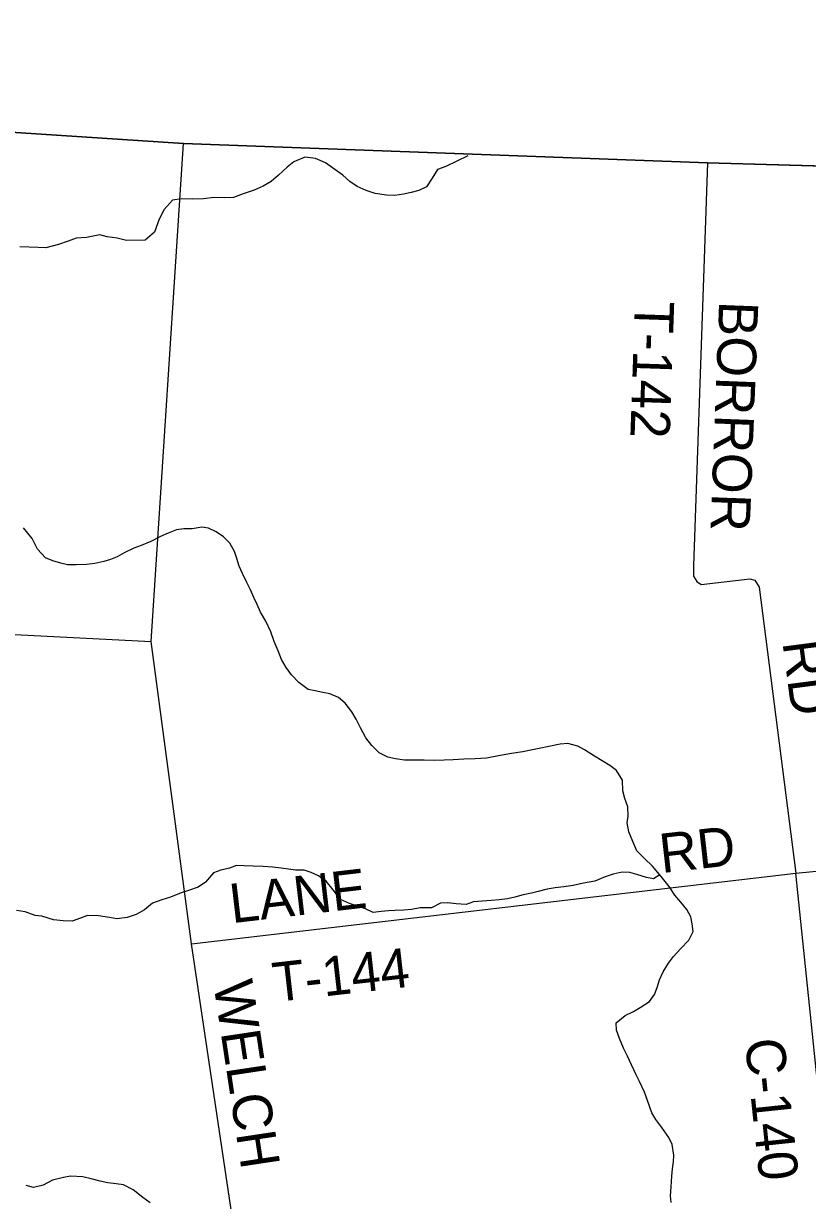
# Model space of a CAD drawing. Extents: x 1643459 to 2064572, y 425441 to 780708.
# Drawn here: x 1805814 to 1811802, y 650201 to 659196 of the extents above; entities that cross this region are included whole.
import ezdxf

# ---------------------------------------------------------------- set-up
doc = ezdxf.new("R2010")
doc.units = 0
for name, color, linetype in [('GM_X_City_Street', 7, 'Continuous'), ('GM_X_Interstate_Route', 7, 'Continuous'), ('GM_X_Major_River', 7, 'Continuous'), ('GM_X_Major_River_Text', 7, 'Continuous'), ('GM_X_Minor_Lake', 7, 'Continuous'), ('GM_X_Section_Text', 7, 'Continuous'), ('GM_X_US_Route', 7, 'Continuous')]:
    doc.layers.add(name, color=color, linetype=linetype)

msp = doc.modelspace()

# ---------------------------------------------------------------- linework, layer by layer
at = {"layer": 'GM_X_City_Street'}
msp.add_lwpolyline([(1789407.9, 659196.2), (1792928.4, 659076.5), (1794212.8, 659038.9), (1799408.6, 658763.8), (1799575.2, 658756.3), (1802917.8, 658549.1), (1807035.6, 658278.4), (1811038.6, 658132.7), (1814712.5, 658027.1), (1815250.5, 658006.1), (1815550.6, 657994.5), (1819565.2, 657826.5), (1820365.2, 657774.4), (1824148.6, 657505.3)], dxfattribs=at)
at = {"layer": 'GM_X_Interstate_Route'}
msp.add_lwpolyline([(1824148.6, 657505.3), (1820365.2, 657774.4), (1819565.2, 657826.5), (1815550.6, 657994.5), (1815250.5, 658006.1), (1814712.5, 658027.1), (1811038.6, 658132.7), (1807035.6, 658278.4), (1802917.8, 658549.1), (1799575.2, 658756.3), (1799408.6, 658763.8), (1794212.8, 659038.9), (1792928.4, 659076.5), (1789407.9, 659196.2)], dxfattribs=at)
at = {"layer": 'GM_X_Major_River_Text'}
for points in [[(1811038.5, 658132.7), (1810930.7, 655051.6), (1810931.7, 654973.5), (1810957.2, 654931.1), (1810990.9, 654908.6), (1811363.4, 654951.9), (1811399.3, 654941.4), (1811434.6, 654888.8), (1811713.2, 652701.9)], [(1813295.4, 658067.8), (1811038.5, 658132.7)], [(1801029.7, 654768.5), (1806787.7, 654474.1)], [(1807096.4, 652162.6), (1811713.2, 652701.9)]]:
    msp.add_lwpolyline(points, dxfattribs=at)
at = {"layer": 'GM_X_Minor_Lake'}
for points in [[(1807507.4, 649413.9), (1807096.4, 652162.6), (1806787.7, 654474.1), (1807035.6, 658278.4)], [(1811973.7, 650186.8), (1811968, 650240.6), (1811713.2, 652701.9), (1814454.3, 652968.9)]]:
    msp.add_lwpolyline(points, dxfattribs=at)
at = {"layer": 'GM_X_US_Route'}
for points in [[(1809208, 658185.8), (1809039, 658103.1), (1808975.3, 658080.5), (1808935.9, 658013.9), (1808892.5, 657949.3), (1808834.8, 657920.7), (1808775, 657904.1), (1808717.2, 657891.5), (1808651.3, 657882.8), (1808585.3, 657884.2), (1808499.2, 657897.4), (1808431.1, 657920.8), (1808362.9, 657950.2), (1808306.5, 657989.8), (1808254.1, 658037.4), (1808173.7, 658092.8), (1808119.3, 658132.4), (1808043.1, 658165.8), (1807963, 658175), (1807879.4, 658138.2), (1807827.8, 658099.5), (1807762.4, 658036.7), (1807704.9, 657988.1), (1807645.3, 657953.4), (1807575.6, 657922.7), (1807491.9, 657895.8), (1807418.2, 657867), (1807350.3, 657864.3), (1807268.3, 657867.6), (1807188.5, 657856.8), (1807106.5, 657854), (1807020.6, 657855.2), (1806950.7, 657846.5), (1806887.4, 657775.7), (1806850.1, 657701.1), (1806813, 657602.5), (1806741.7, 657539.6), (1806599.8, 657538.2), (1806529.6, 657555.6), (1806453.6, 657566.9), (1806397.5, 657580.4), (1806293.8, 657561.4), (1806215.8, 657556.6), (1806154.1, 657534), (1806080.4, 657507.2), (1805984.7, 657482.2), (1805926.7, 657485.7), (1805786.7, 657488.3)], [(1807425.1, 655159.8), (1807390.5, 655225.7), (1807340.1, 655273.3), (1807285.8, 655310.9), (1807225.5, 655338.4), (1807175.5, 655345.9), (1807101.6, 655335.2), (1807037.7, 655334.6), (1806981.8, 655326), (1806918.1, 655301.3), (1806860.4, 655274.7), (1806786.7, 655237.9), (1806713.1, 655207.1), (1806657.3, 655186.5), (1806583.7, 655149.7), (1806530, 655121.1), (1806478.2, 655100.6), (1806426.4, 655084), (1806358.6, 655069.4), (1806294.7, 655062.7), (1806216.7, 655060), (1806148.8, 655059.3), (1806098.7, 655070.9), (1806036.6, 655090.3), (1805982.4, 655111.9), (1805919.8, 655179.4), (1805879.1, 655261.3), (1805812.4, 655340.8)], [(1810779.8, 650495.9), (1810781.3, 650546.1), (1810768.6, 650628.2), (1810744.1, 650682.1), (1810689.4, 650757.7), (1810644.9, 650819.5), (1810614.4, 650871.3), (1810579.6, 650965.2), (1810557, 651029.2), (1810520.3, 651109), (1810493.8, 651160.9), (1810457.2, 651236.7), (1810428.6, 651302.6), (1810398, 651364.5), (1810365.4, 651438.4), (1810342.8, 651502.3), (1810342.3, 651558.5), (1810409.7, 651615.2), (1810473.4, 651643.9), (1810525.1, 651674.5), (1810596.6, 651721.3), (1810634.1, 651775.8), (1810653.6, 651828.1), (1810671, 651888.4), (1810700.5, 651948.8), (1810741.8, 652013.4), (1810779.3, 652065.9), (1810832.8, 652124.5), (1810896.1, 652189.3), (1810929.5, 652255.8), (1810922.9, 652315.9), (1810910.4, 652369.9), (1810881.9, 652425.8), (1810835.5, 652481.5), (1810789, 652533.2), (1810746.4, 652600.9), (1810685.8, 652676.6), (1810619.1, 652756.1), (1810558.6, 652813.7), (1810500.1, 652873.3), (1810467.4, 652945.2), (1810436.8, 653017.1), (1810424.2, 653087.1), (1810433.7, 653139.3), (1810429, 653209.5), (1810406.5, 653273.4), (1810391.9, 653331.4), (1810389.2, 653413.6), (1810344.5, 653487.4), (1810292.2, 653525), (1810175.6, 653596.1), (1810099.2, 653645.4), (1810049, 653673), (1809972.9, 653694.4), (1809913, 653687.8), (1809827.2, 653670.9), (1809753.4, 653656.2), (1809689.5, 653643.5), (1809627.7, 653630.9), (1809541.9, 653618.1), (1809442.1, 653599.1), (1809350.3, 653582.1), (1809264.4, 653575.3), (1809178.5, 653572.5), (1809096.6, 653569.7), (1809026.7, 653567), (1808952.7, 653564.3), (1808874.8, 653565.5), (1808802.8, 653564.9), (1808724.9, 653566.1), (1808654.8, 653575.5), (1808596.7, 653589), (1808530.5, 653622.4), (1808474, 653678), (1808429.5, 653735.7), (1808386.8, 653813.5), (1808354.2, 653879.4), (1808321.7, 653935.2), (1808271.2, 654000.9), (1808220.8, 654044.5), (1808154.6, 654074), (1808100.5, 654083.5), (1808040.4, 654094.9), (1807988.4, 654106.5), (1807917.9, 654159.9), (1807861.4, 654219.5), (1807820.9, 654275.3), (1807784.4, 654335.1), (1807757.8, 654401), (1807729.2, 654472.9), (1807702.5, 654546.9), (1807663.8, 654628.7), (1807625.2, 654698.5), (1807598.6, 654756.4), (1807572.2, 654810.3), (1807547.7, 654868.2), (1807519.2, 654924.1), (1807486.5, 654994), (1807462, 655047.9), (1807443.5, 655107.9), (1807425.1, 655159.8)], [(1810674.9, 652689.5), (1810626, 652657.9), (1810571.9, 652669.5), (1810497.7, 652692.8), (1810445.7, 652706.3), (1810385.7, 652709.8), (1810317.8, 652695.1), (1810258.1, 652674.5), (1810178.4, 652641.6), (1810092.6, 652626.8), (1810012.8, 652608), (1809941, 652597.3), (1809875.1, 652590.6), (1809815.2, 652580), (1809745.4, 652561.3), (1809693.6, 652550.8), (1809629.7, 652536.1), (1809565.9, 652519.5), (1809512.1, 652506.9), (1809448.2, 652498.3), (1809388.3, 652493.7), (1809318.4, 652489), (1809250.5, 652482.4), (1809194.7, 652463.8), (1809118.7, 652467.1), (1809054.7, 652474.5), (1808998.7, 652471.9), (1808931.1, 652437.2), (1808843.2, 652436.4), (1808777.3, 652425.7), (1808719.4, 652419.1), (1808653.5, 652416.5), (1808601.5, 652414), (1808545.6, 652409.4), (1808485.7, 652402.9), (1808425.5, 652430.4), (1808357.3, 652453.8), (1808303.2, 652469.3), (1808235, 652500.7), (1808178.3, 652574.4), (1808125.8, 652640), (1808067.4, 652681.6), (1808011.2, 652707.1), (1807957.1, 652726.6), (1807891.1, 652726), (1807839.1, 652733.5), (1807783, 652741), (1807719, 652748.4), (1807645, 652753.7), (1807567.1, 652755), (1807499.1, 652758.3), (1807441.1, 652761.8), (1807387.3, 652741.2), (1807321.5, 652726.5), (1807263.7, 652705.9), (1807204.4, 652633.2), (1807146.8, 652594.5), (1807075.1, 652569.8), (1807017.3, 652551.2), (1806935.6, 652518.3), (1806869.8, 652499.7), (1806800.1, 652472.9), (1806738.6, 652422.2), (1806675, 652385.5), (1806605.3, 652362.8), (1806527.4, 652354), (1806471.4, 652363.5), (1806387.3, 652376.7), (1806301.3, 652377.9), (1806249.6, 652357.3), (1806185.8, 652334.7), (1806115.8, 652338), (1806043.8, 652345.3), (1805953.6, 652374.5), (1805901.6, 652378.1), (1805825.4, 652407.4), (1805759.3, 652416.8)], [(1810760.6, 650185), (1810756.2, 650235.1), (1810761.5, 650305.3), (1810766.8, 650387.5), (1810772.3, 650441.7), (1810779.8, 650495.9)], [(1806781.2, 650183), (1806724.9, 650222.6), (1806652.4, 650282), (1806578.1, 650319.4), (1806522.1, 650326.9), (1806458, 650336.3), (1806398, 650347.7), (1806329.8, 650367.1), (1806265.7, 650382.6), (1806171.8, 650385.7), (1806117.9, 650377.1), (1806036.1, 650356.3), (1805962.5, 650317.5), (1805890.7, 650298.8), (1805832.6, 650314.2)]]:
    msp.add_lwpolyline(points, dxfattribs=at)

# ---------------------------------------------------------------- texts
at = {"layer": 'GM_X_Major_River'}
for s, rotation, p in [('T-142', 268.03472, (1810485.1, 657078.9)), ('BORROR', 267.82938, (1811127.9, 657078.6)), ('RD', 277.43101, (1811610.9, 654467.1)), ('RD', 6.44968, (1810688.8, 652702.5)), ('LANE', 6.71007, (1807405.8, 652319.6)), ('T-144', 6.49655, (1807733.6, 651716.9))]:
    msp.add_text(s, height=300, rotation=rotation, dxfattribs=at).set_placement(p)
at = {"layer": 'GM_X_Section_Text'}
for s, rotation, p in [('WELCH', 278.5688, (1807263.4, 651860.3)), ('C-140', 276.06644, (1811323.2, 651426.8))]:
    msp.add_text(s, height=300, rotation=rotation, dxfattribs=at).set_placement(p)

doc.saveas('drawing.dxf')
